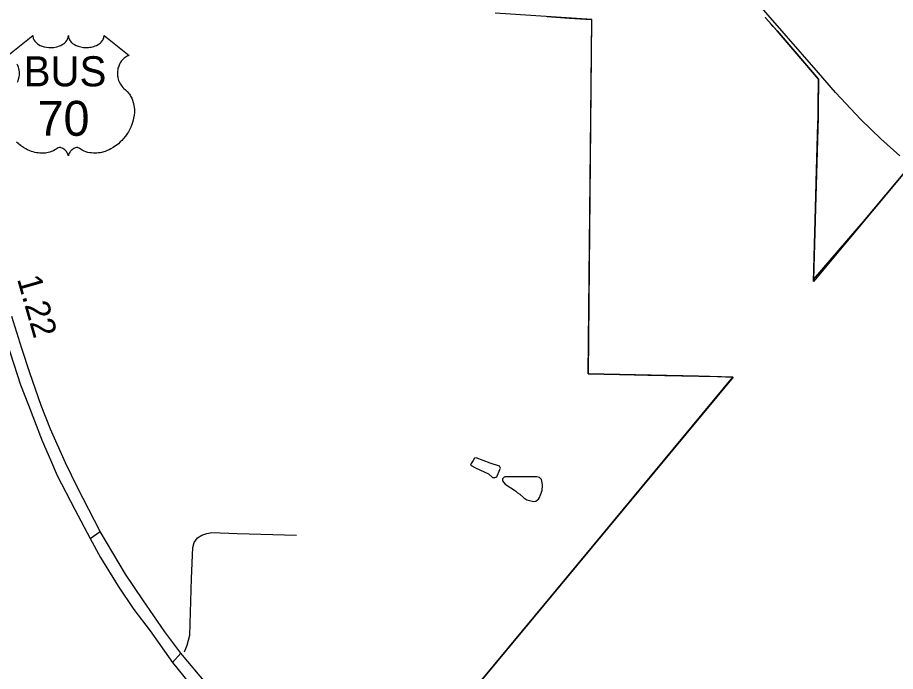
# Model space of a CAD drawing. Extents: x 2082433 to 2279600, y 546599 to 755198.
# Drawn here: x 2184792 to 2189316, y 651125 to 654495 of the extents above; entities that cross this region are included whole.
import ezdxf

# ---------------------------------------------------------------- set-up
doc = ezdxf.new("R2010")
doc.units = 0
for name, color, linetype in [('Exist Boundary Political City Limit New', 7, 'Continuous'), ('Exist Boundary Political Fire Districts', 7, 'Continuous'), ('Exist Hydrographic Misc Water Feature', 7, 'Continuous'), ('Exist Road Non-System Type 51', 7, 'Continuous'), ('Exist Road Primary US Divided Attributed', 7, 'Continuous'), ('Exist Road Primary US Mileage Hundredths English Label', 7, 'Continuous'), ('Exist Road Primary US Shield CELL', 7, 'Continuous'), ('Exist Road Primary US Shield Number Label', 7, 'Continuous'), ('Exist Road Secondary Type 51 Attributed', 7, 'Continuous'), ('Map Preparation Boundary City Limit Buffer Line', 7, 'Continuous')]:
    doc.layers.add(name, color=color, linetype=linetype)

msp = doc.modelspace()

# ---------------------------------------------------------------- linework, layer by layer
at = {"layer": 'Exist Boundary Political City Limit New'}
for points in [[(2187100, 650979.8), (2187754.2, 651769.2), (2188478, 652642.4), (2188300.5, 652646.3), (2187732.5, 652659.1), (2187750.8, 654484.8), (2187252.5, 654517.4)], [(2188645.5, 654495.1), (2188663.5, 654474.5), (2188706, 654425.8), (2188877.5, 654225.9), (2188919.5, 654177.6), (2188918.2, 654021.6), (2188917.2, 653978.9), (2188904.2, 653513.6), (2188902.5, 653448.4), (2188894.5, 653145.3), (2189152, 653443), (2189381, 653718.9)]]:
    msp.add_lwpolyline(points, dxfattribs=at)
at = {"layer": 'Exist Boundary Political Fire Districts'}
for points in [[(2187520.8, 654500), (2187634.4, 654491.6), (2187750.5, 654484.8), (2187732.3, 652659.3), (2187815.1, 652657.3), (2187972.2, 652653.6), (2188040.2, 652652.5), (2188302.1, 652646.8), (2188399.5, 652644.2), (2188479.3, 652641.9), (2187100.1, 650979.9)], [(2189737, 654141.2), (2189732.9, 654138.1), (2189376, 653713.1), (2189362, 653696.7), (2188894.5, 653133.8), (2188908, 653641.3), (2188908.2, 653648), (2188914.8, 653888.2), (2188915, 653896.7), (2188917.3, 653985.2), (2188917.5, 653989.3), (2188918.5, 654041.3), (2188919.5, 654170.9), (2188919.5, 654177.5), (2188706, 654425.8), (2188686, 654448.6), (2188675.7, 654460.5), (2188648, 654492.2), (2188645.6, 654495.1)]]:
    msp.add_lwpolyline(points, dxfattribs=at)
at = {"layer": 'Exist Hydrographic Misc Water Feature'}
for points in [[(2187281.6, 652173.3), (2187275, 652183.2), (2187227, 652198.9), (2187154.8, 652226.5), (2187147.2, 652224.4), (2187139.2, 652212.2), (2187129, 652196.3), (2187125.5, 652188.3), (2187155.4, 652172.4), (2187219.4, 652142.9), (2187239.5, 652124.9), (2187243.6, 652125), (2187247.5, 652124.9), (2187251.8, 652125), (2187261.5, 652127.2), (2187277.2, 652165.4), (2187281.6, 652173.3)], [(2187291.8, 652117.3), (2187291.8, 652107.3), (2187304.1, 652089.6), (2187358, 652055.8), (2187368.3, 652045.8), (2187380, 652037.9), (2187400.5, 652020.2), (2187416.3, 652010.2), (2187430.4, 652006.4), (2187452.6, 652000.6), (2187462.6, 652002.7), (2187472, 652008.6), (2187476.1, 652012.9), (2187482.3, 652020.9), (2187487.8, 652034.6), (2187495.8, 652056.9), (2187498.1, 652083), (2187495.6, 652096.7), (2187491.5, 652114.8), (2187485.6, 652120.5), (2187481.7, 652124.8), (2187475.5, 652126.5), (2187467.3, 652128.5), (2187421.4, 652128.2), (2187363.6, 652128), (2187341.4, 652127.7), (2187323.6, 652127.6), (2187313.3, 652127.5), (2187303.5, 652127.3), (2187299.4, 652125.6), (2187291.8, 652117.3)]]:
    msp.add_lwpolyline(points, dxfattribs=at)
at = {"layer": 'Exist Road Non-System Type 51'}
for p, q in [((2185165.7, 651810.6), (2185217.5, 651845.9)), ((2185590.9, 651171.7), (2185633.9, 651219.1))]:
    msp.add_line(p, q, dxfattribs=at)
msp.add_lwpolyline([(2185652.2, 651225.7), (2185666.5, 651259.7), (2185680, 651312.6), (2185688.8, 651604.3), (2185694.9, 651763), (2185701.7, 651788.8), (2185719.4, 651813.2), (2185742.4, 651828.1), (2185766.9, 651836.3), (2185792.6, 651840.3), (2185924.2, 651836.3), (2186230.2, 651826.8)], dxfattribs=at)
at = {"layer": 'Exist Road Primary US Divided Attributed'}
for points in [[(2185769.9, 651058.2), (2185633.9, 651219.1), (2185551.3, 651329.2), (2185437.2, 651493.4), (2185348, 651626.7), (2185217.5, 651845.9), (2185101.2, 652072.8), (2185038.4, 652199.5), (2184961.3, 652373.6), (2184914, 652494.8), (2184855.6, 652663.3), (2184814.8, 652788.9), (2184763, 652954.2)], [(2184736.6, 652820.9), (2184807.1, 652602.7), (2184849, 652497), (2184918.4, 652313), (2184961.3, 652216.1), (2184996.2, 652134.7), (2185087.6, 651959.6), (2185165.7, 651810.6), (2185219.1, 651712.6), (2185311.1, 651563.9), (2185392.1, 651444.9), (2185474.7, 651333.6), (2185590.9, 651171.7), (2185730.3, 650999.8)]]:
    msp.add_lwpolyline(points, dxfattribs=at)
at = {"layer": 'Exist Road Primary US Shield CELL'}
for points in [[(2184741.5, 654299.2), (2184870.1, 654401.7), (2184870.4, 654396.4), (2184871.7, 654390), (2184872.7, 654386.8), (2184875.7, 654380.5), (2184880.5, 654373.2), (2184887.3, 654366), (2184895, 654359.7), (2184900.1, 654356.3), (2184908.9, 654351.6), (2184918.9, 654347.4), (2184930, 654344.2), (2184941.3, 654341.9), (2184953.7, 654340.6), (2184965.9, 654340.3), (2184979.1, 654341.3), (2184993.7, 654344.1), (2185000.4, 654345.9), (2185008, 654348.5), (2185014.9, 654351.4), (2185022.6, 654355.5), (2185028.8, 654359.4), (2185033.6, 654362.9), (2185040.4, 654369.5), (2185045.9, 654376.2), (2185048.1, 654380), (2185050.1, 654383.7), (2185052.8, 654391.4), (2185053.6, 654394.8), (2185054.1, 654401.9), (2185054.5, 654396), (2185055.2, 654392.2), (2185056.1, 654388.6), (2185057.7, 654384.7), (2185060.4, 654379.3), (2185063.4, 654374.7), (2185069.2, 654367.9), (2185072.7, 654364.6), (2185076, 654361.9), (2185084.7, 654355.9), (2185095, 654350.8), (2185100, 654348.6), (2185105.1, 654346.7), (2185111.7, 654344.8), (2185118.4, 654343.2), (2185125.1, 654342), (2185131.9, 654341), (2185138.9, 654340.5), (2185144.6, 654340.3), (2185151.6, 654340.4), (2185158.1, 654340.8), (2185164.7, 654341.6), (2185172, 654342.8), (2185177.8, 654344.1), (2185185.6, 654346.1), (2185192.5, 654348.6), (2185198.7, 654351.3), (2185206.7, 654355.5), (2185213.1, 654359.5), (2185217.8, 654363.3), (2185223.5, 654368.5), (2185228.8, 654374.6), (2185231.9, 654379.1), (2185234.1, 654383.7), (2185236.1, 654388.6), (2185237.4, 654393.8), (2185238, 654398.3), (2185238.1, 654402.1), (2185366.7, 654299.6), (2185363.7, 654298.5), (2185356.7, 654295.1), (2185351.2, 654291.8), (2185342.3, 654285.6), (2185338.5, 654282.1), (2185334.7, 654278.6), (2185331.2, 654274.8), (2185328.2, 654271.2), (2185324.4, 654266), (2185321.1, 654260.9), (2185317.8, 654255.2), (2185315.4, 654250.2), (2185311.5, 654239.9), (2185309.6, 654233.4), (2185308.4, 654227.8), (2185306.8, 654216.3), (2185306.5, 654210.9), (2185306.5, 654205.5), (2185306.8, 654199.8), (2185307.3, 654194.3), (2185308.3, 654188.6), (2185309.2, 654183.6), (2185310.8, 654177.4), (2185313.1, 654170.3), (2185315.9, 654163.4), (2185321.8, 654152.2), (2185329.3, 654140.8), (2185334.7, 654134.4), (2185340, 654129), (2185348, 654122.3), (2185352.3, 654118.5), (2185357.2, 654113.5), (2185365.2, 654104.2), (2185368.5, 654099.8), (2185371.8, 654094.8), (2185374.9, 654089.7), (2185377.9, 654084.3), (2185380.3, 654079.5), (2185384.8, 654068.5), (2185388.1, 654057.8), (2185389.7, 654052.1), (2185392.1, 654039.5), (2185393, 654033.3), (2185394, 654021), (2185394, 654006.1), (2185392.9, 653991.9), (2185390.2, 653975.5), (2185388, 653965.6), (2185384.6, 653954.1), (2185381.3, 653944.2), (2185375.5, 653929.5), (2185370.3, 653918.8), (2185363.5, 653906.4), (2185358.9, 653898.9), (2185353.5, 653890.8), (2185346.7, 653881.5), (2185338.8, 653871.7), (2185329.3, 653861.2), (2185321.7, 653853.6), (2185311.6, 653844.6), (2185305.6, 653839.6), (2185296.9, 653833.1), (2185285, 653825.2), (2185273.4, 653818.4), (2185263.4, 653813.3), (2185254.6, 653809.5), (2185243.2, 653805.2), (2185224.2, 653799.9), (2185217.3, 653798.5), (2185209.1, 653797.3), (2185201.4, 653796.5), (2185194, 653796.1), (2185184, 653796.1), (2185174, 653796.8), (2185164.6, 653798.2), (2185154.8, 653800.2), (2185144.5, 653803.3), (2185135.2, 653806.9), (2185125.8, 653811.6), (2185109.9, 653821.6), (2185105.3, 653824), (2185102.7, 653824.7), (2185096.6, 653825), (2185090.8, 653823.8), (2185084.9, 653821.4), (2185081.3, 653819.5), (2185076.6, 653816.4), (2185072.9, 653813.5), (2185068.5, 653809.4), (2185065.5, 653805.9), (2185063.2, 653803.1), (2185058.7, 653796.1), (2185057.1, 653792.7), (2185055.4, 653788.4), (2185054, 653782), (2185051.9, 653790), (2185049.6, 653795.4), (2185046.8, 653799.9), (2185044, 653804), (2185039.5, 653809.1), (2185035.5, 653813), (2185030.6, 653816.9), (2185025.5, 653820.1), (2185021.3, 653822.2), (2185017.5, 653823.6), (2185012.9, 653824.8), (2185009.1, 653825.1), (2185006, 653825), (2185001.7, 653824), (2184995.9, 653819.8), (2184990.4, 653816), (2184984.4, 653812.3), (2184977.2, 653808.5), (2184972, 653806.1), (2184965.8, 653803.7), (2184958.5, 653801.2), (2184950.6, 653799.2), (2184942.5, 653797.6), (2184935.3, 653796.4), (2184927.6, 653795.7), (2184920.7, 653795.5), (2184913.5, 653795.6), (2184906.8, 653796.1), (2184898.9, 653796.8), (2184889.2, 653798.3), (2184881.2, 653800.1), (2184872.7, 653802.4), (2184863.9, 653805.1), (2184854.6, 653808.7), (2184842.9, 653813.8), (2184834.8, 653817.9), (2184821.9, 653825.3), (2184806.9, 653835.7), (2184795.5, 653844.9), (2184787.2, 653852.4)], [(2184792, 654162.3), (2184794.4, 654167.9), (2184797.4, 654176.6), (2184798.8, 654182.7), (2184800.4, 654190.5), (2184801.4, 654197.9), (2184801.7, 654207.1), (2184801.5, 654214.7), (2184800.5, 654223.6), (2184798.8, 654232.1), (2184796.8, 654239.5), (2184793.6, 654248), (2184790.7, 654254.3)]]:
    msp.add_lwpolyline(points, dxfattribs=at)
at = {"layer": 'Exist Road Secondary Type 51 Attributed'}
msp.add_lwpolyline([(2189339.3, 653782.7), (2189241.2, 653869.4), (2189137.9, 653969), (2189007.8, 654108.9), (2188920.4, 654209.9), (2188565.2, 654616.4)], dxfattribs=at)
at = {"layer": 'Map Preparation Boundary City Limit Buffer Line'}
for points in [[(2187100, 650979.8), (2187754.2, 651769.2), (2188478, 652642.4), (2188300.5, 652646.3), (2187732.5, 652659.1), (2187750.8, 654484.8), (2187252.5, 654517.4)], [(2188645.5, 654495.1), (2188663.5, 654474.5), (2188706, 654425.8), (2188877.5, 654225.9), (2188919.5, 654177.6), (2188918.2, 654021.6), (2188917.2, 653978.9), (2188904.2, 653513.6), (2188902.5, 653448.4), (2188894.5, 653145.3), (2189152, 653443), (2189381, 653718.9)]]:
    msp.add_lwpolyline(points, dxfattribs=at)

# ---------------------------------------------------------------- texts
at = {"layer": 'Exist Road Primary US Mileage Hundredths English Label'}
msp.add_text('1.22', height=125, rotation=285.9745, dxfattribs=at).set_placement((2184788.6, 653148.4))
at = {"layer": 'Exist Road Primary US Shield Number Label'}
for s, height, p in [('BUS', 155, (2184823.8, 654140.4)), ('70', 180, (2184895.2, 653885.5))]:
    msp.add_text(s, height=height, dxfattribs=at).set_placement(p)

doc.saveas('drawing.dxf')
